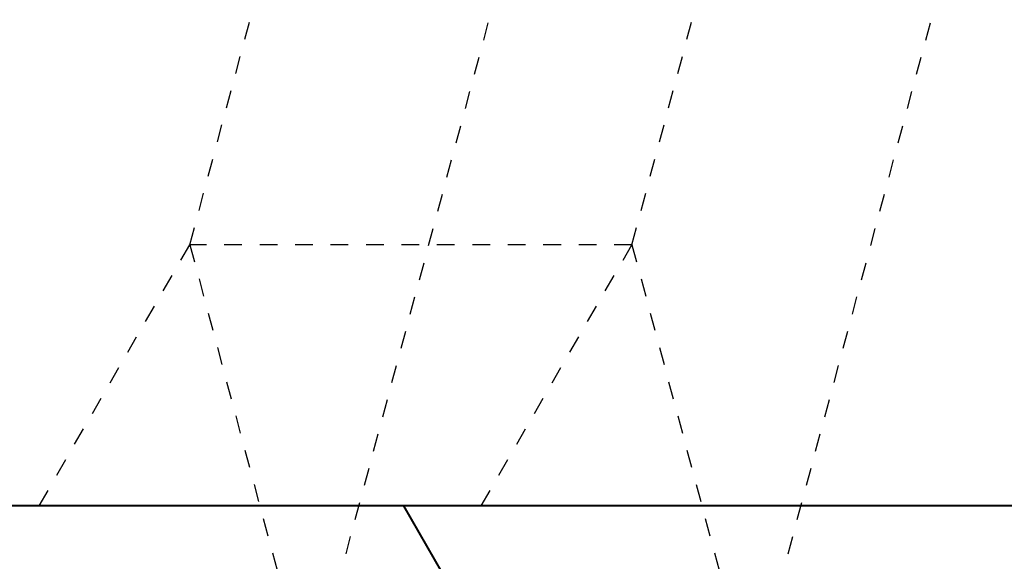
# Model space of a CAD drawing. Header units: metres. Extents: x -138 to 797, y -50 to 519.
# Tile 263 of 311: x 110.6 to 116.16, y 433.2 to 436.26. Entities that reach past the tile are written whole.
import ezdxf

# ---------------------------------------------------------------- set-up
doc = ezdxf.new("R2010")
doc.units = ezdxf.units.M
doc.header["$MEASUREMENT"] = 0
doc.linetypes.add('Wisdot2', pattern=[0.125, 0.0625, -0.0625])
doc.layers.add('B_DETAIL_HIDDEN', color=7, linetype='Wisdot2', lineweight=25)
doc.layers.add('B_DETAIL_OBJ', color=7, linetype='Continuous', lineweight=40)

# ---------------------------------------------------------------- blocks, each defined once
blk = doc.blocks.new('*U739')
at = {"layer": 'B_DETAIL_HIDDEN'}
for p, q in [((224.3932, 168.1508), (226.3095, 175.3023)), ((226.8872, 168.1508), (228.8035, 175.3023)), ((225.0675, 165.6345), (227.1681, 173.4742)), ((227.5615, 165.6345), (229.6621, 173.4742)), ((223.5431, 166.6783), (224.3932, 168.1508)), ((226.8872, 168.1508), (224.3932, 168.1508)), ((224.3932, 168.1508), (225.0675, 165.6345)), ((226.0371, 166.6783), (226.8872, 168.1508)), ((226.8872, 168.1508), (227.5615, 165.6345))]:
    blk.add_line(p, q, dxfattribs=at)
at = {"layer": 'B_DETAIL_OBJ'}
blk.add_line((225.8169, 166.3023), (225.5998, 166.6783), dxfattribs=at)
at = {"layer": 'B_DETAIL_OBJ', "flags": 128}
blk.add_lwpolyline([(206.7359, 180.0734), (242.7359, 180.0734), (242.7359, 166.6783), (206.7359, 166.6783)], close=True, dxfattribs=at)

msp = doc.modelspace()

# ---------------------------------------------------------------- block references
msp.add_blockref('*U739', (-112.8286, 266.8387))

doc.saveas('drawing.dxf')
